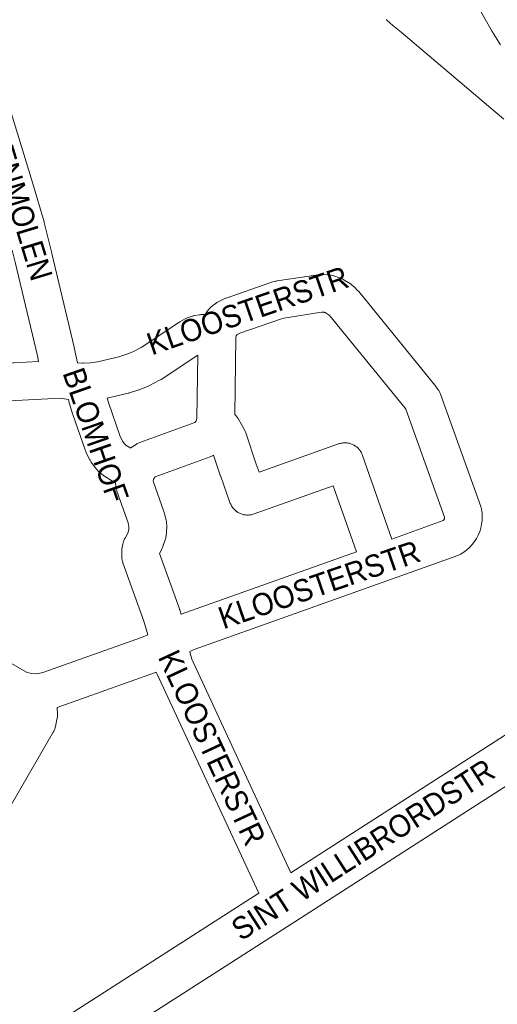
# Paper-space layout 'Layout1' of a CAD drawing. Header units: metres. Extents: x 123097 to 144122, y 392739 to 407589.
# Tile 465 of 510: x 137841 to 138006, y 400056 to 400396. Entities that reach past the tile are written whole.
import ezdxf
from ezdxf.enums import TextEntityAlignment as Align

# ---------------------------------------------------------------- set-up
doc = ezdxf.new("R2010")
doc.units = ezdxf.units.M
doc.header["$MEASUREMENT"] = 0
for name, color, linetype, lineweight in [('gs-anno-wegen algemeen tekst', 7, 'Continuous', 0), ('gs-knt-aanvullende hoofdweg', 7, 'Continuous', 0), ('gs-knt-wegen algemeen', 7, 'Continuous', 0)]:
    doc.layers.add(name, color=color, linetype=linetype, lineweight=lineweight)
doc.styles.add('Style-Arial', font='arial.ttf')

psp = doc.layouts.get("Layout1")

# ---------------------------------------------------------------- linework, layer by layer
at = {"layer": 'gs-knt-aanvullende hoofdweg', "color": 7, "linetype": 'Continuous', "flags": 128}
for points in [[(137975.588, 400479.513), (137982.953, 400440.77), (137985.212, 400431.775), (137986.531, 400427.94), (137989.849, 400419.955), (137994.975, 400408.937), (137997.604, 400404.467), (137997.723, 400404.255), (138001.612, 400397.124), (138004.524, 400392.11), (138007.423, 400387.534)], [(138008.531, 400361.758), (137973.038, 400391.837), (137970.223, 400394.171), (137970.122, 400394.257), (137969.245, 400395.01), (137969.171, 400395.075), (137968.107, 400396.015), (137967.993, 400396.115), (137967.928, 400396.173)], [(137934.922, 400101.271), (138063.706, 400184.009), (138065.831, 400185.462)], [(138066.279, 400167.81), (137936.646, 400084.527), (137936.639, 400084.522), (137855.671, 400032.643), (137855.476, 400032.522), (137850.754, 400029.696), (137850.558, 400029.583), (137850.36, 400029.476), (137841.278, 400024.757), (137841.174, 400024.705), (137841.17, 400024.702), (137841.167, 400024.701)], [(137847.664, 400045.351), (137923.863, 400094.174)]]:
    psp.add_lwpolyline(points, dxfattribs=at)
at = {"layer": 'gs-knt-wegen algemeen', "color": 7, "linetype": 'Continuous', "flags": 128}
for points in [[(137835.715, 400372.284), (137845.582, 400339.938), (137845.602, 400339.87), (137849.567, 400326.341), (137849.64, 400326.069), (137852.26, 400315.453), (137852.274, 400315.394), (137859.955, 400282.95), (137859.986, 400282.811), (137861.11, 400277.555)], [(137847.704, 400277.983), (137847.269, 400280.019), (137839.611, 400312.364), (137838.601, 400316.461)], [(137905.297, 400294.237), (137906.156, 400295.48), (137906.337, 400295.729), (137906.531, 400295.97), (137906.735, 400296.202), (137906.95, 400296.423), (137907.175, 400296.634), (137908.118, 400297.476), (137908.353, 400297.676), (137908.598, 400297.865), (137908.851, 400298.042), (137909.113, 400298.207), (137909.381, 400298.359), (137911.603, 400299.548), (137911.832, 400299.665), (137912.065, 400299.773), (137912.302, 400299.871), (137912.543, 400299.96), (137927.701, 400305.212), (137927.979, 400305.302), (137928.262, 400305.379), (137929.654, 400305.725), (137929.938, 400305.789), (137930.224, 400305.84), (137943.514, 400307.906), (137943.52, 400307.907), (137944.856, 400308.055), (137946.201, 400308.088), (137947.543, 400308.006), (137948.874, 400307.809), (137950.182, 400307.499), (137951.46, 400307.078), (137952.696, 400306.549), (137952.928, 400306.432), (137953.155, 400306.306), (137953.377, 400306.172), (137955.513, 400304.812), (137955.699, 400304.69), (137955.881, 400304.56), (137956.345, 400304.218), (137956.564, 400304.05), (137956.775, 400303.872), (137956.979, 400303.685), (137957.174, 400303.491), (137958.027, 400302.603), (137958.207, 400302.408), (137958.379, 400302.206)], [(137958.379, 400302.206), (137984.76, 400269.869), (137984.941, 400269.636), (137985.112, 400269.395), (137985.925, 400268.19), (137986.071, 400267.963), (137986.208, 400267.73), (137986.335, 400267.491), (137986.452, 400267.247), (137986.559, 400266.999), (137986.656, 400266.747), (138000.591, 400227.887), (138000.672, 400227.647), (138000.743, 400227.404), (138000.805, 400227.158), (138000.858, 400226.91), (138001.045, 400225.62), (138001.115, 400224.318), (138001.07, 400223.015), (138000.908, 400221.722), (138000.631, 400220.448), (138000.242, 400219.203), (137999.743, 400217.999), (137999.138, 400216.844), (137998.432, 400215.747), (137997.632, 400214.718), (137996.743, 400213.765), (137995.772, 400212.895), (137994.727, 400212.115), (137993.617, 400211.431), (137993.385, 400211.309), (137993.149, 400211.196), (137992.909, 400211.092), (137992.665, 400210.999), (137968.115, 400202.14), (137901.545, 400178.412), (137899.959, 400177.765), (137899.982, 400177.595), (137900.631, 400175.089), (137934.922, 400101.271)], [(137862.726, 400277.416), (137863.096, 400277.44), (137865.685, 400277.598), (137868.083, 400277.942), (137875.414, 400279.654), (137878.166, 400280.527), (137880.296, 400281.358), (137883.134, 400282.875), (137896.216, 400291.518), (137896.374, 400291.619), (137896.534, 400291.715), (137898.107, 400292.628), (137898.339, 400292.757), (137898.576, 400292.876), (137898.818, 400292.985), (137899.064, 400293.085), (137899.314, 400293.174), (137900.633, 400293.614), (137900.871, 400293.688), (137901.112, 400293.754), (137901.355, 400293.81), (137901.6, 400293.856), (137903.29, 400294.144), (137903.562, 400294.185), (137903.835, 400294.214), (137904.109, 400294.231), (137904.384, 400294.237), (137905.297, 400294.237)], [(137919.339, 400253.304), (137922.936, 400242.549), (137922.938, 400242.546), (137922.938, 400242.542), (137923.938, 400239.75), (137951.396, 400249.526), (137951.691, 400249.623), (137951.99, 400249.706), (137952.293, 400249.775), (137952.599, 400249.829), (137952.907, 400249.868), (137953.216, 400249.893), (137953.527, 400249.903), (137953.837, 400249.898), (137954.147, 400249.878), (137954.456, 400249.844), (137954.763, 400249.794), (137955.067, 400249.731), (137955.368, 400249.653), (137955.664, 400249.56), (137955.956, 400249.454), (137956.242, 400249.333), (137956.523, 400249.2), (137956.796, 400249.053), (137957.062, 400248.893), (137957.321, 400248.72), (137957.571, 400248.536), (137957.811, 400248.339), (137958.043, 400248.132), (137958.263, 400247.914), (137958.474, 400247.685), (137958.673, 400247.447), (137958.861, 400247.199), (137959.036, 400246.943), (137959.199, 400246.678), (137959.349, 400246.407), (137959.487, 400246.128), (137959.61, 400245.843), (137959.72, 400245.553), (137969.893, 400216.623), (137987.557, 400222.997), (137987.652, 400223.087), (137987.741, 400223.185), (137987.82, 400223.291), (137987.891, 400223.403), (137987.951, 400223.52), (137988.002, 400223.643), (137988.042, 400223.769), (137988.071, 400223.898), (137988.089, 400224.029), (137988.096, 400224.159), (137974.675, 400261.584), (137974.484, 400261.868), (137948.459, 400293.77), (137948.214, 400294.024), (137946.816, 400294.914), (137946.606, 400294.98), (137946.39, 400295.028), (137946.171, 400295.058), (137945.951, 400295.07), (137945.73, 400295.064), (137945.51, 400295.04), (137932.512, 400293.019), (137931.687, 400292.814), (137917.293, 400287.827), (137916.341, 400287.317), (137916.024, 400286.857), (137915.858, 400286.301), (137915.505, 400259.702), (137915.541, 400259.67), (137915.758, 400259.463), (137915.965, 400259.245), (137916.162, 400259.018), (137916.348, 400258.783), (137916.523, 400258.539), (137916.687, 400258.287), (137916.839, 400258.028), (137918.855, 400254.402), (137918.995, 400254.137), (137919.122, 400253.864), (137919.237, 400253.587), (137919.339, 400253.304)], [(137902.757, 400280.235), (137890.058, 400271.845), (137889.802, 400271.685), (137889.54, 400271.536), (137886.092, 400269.693), (137885.862, 400269.576), (137885.627, 400269.468), (137885.389, 400269.369), (137882.701, 400268.321), (137882.505, 400268.248), (137882.306, 400268.181), (137879.112, 400267.167), (137878.868, 400267.095), (137878.622, 400267.033), (137871.429, 400265.353), (137871.887, 400263.838), (137875.95, 400252.135), (137876.805, 400250.389), (137877.439, 400249.504), (137877.906, 400249.087), (137879.545, 400248.064)], [(137879.545, 400248.064), (137879.601, 400248.117), (137879.838, 400248.315), (137880.084, 400248.502), (137880.338, 400248.676), (137881.396, 400249.368), (137881.648, 400249.524), (137881.907, 400249.669), (137882.172, 400249.802), (137882.443, 400249.923), (137882.719, 400250.031), (137901.668, 400256.963), (137902.184, 400257.445), (137902.319, 400257.799), (137902.467, 400258.424), (137902.757, 400280.235)], [(137832.802, 400277.031), (137838.866, 400277.542), (137839.091, 400277.557), (137847.704, 400277.983)], [(137861.11, 400277.555), (137862.717, 400277.417)], [(137862.717, 400277.417), (137862.721, 400277.417), (137862.726, 400277.416)], [(137862.717, 400277.417), (137862.721, 400277.417), (137862.726, 400277.416)], [(137857.995, 400264.874), (137855.294, 400265.322), (137839.847, 400264.559), (137830.187, 400263.744), (137820.669, 400262.806), (137810.693, 400261.671), (137801.863, 400260.335)], [(137874.315, 400235.985), (137874.165, 400236.074), (137870.539, 400238.337), (137870.306, 400238.49), (137870.08, 400238.652), (137869.861, 400238.823), (137869.65, 400239.004), (137868.23, 400240.272), (137868.02, 400240.468), (137867.82, 400240.673), (137867.628, 400240.886), (137867.446, 400241.107), (137867.274, 400241.337), (137865.905, 400243.248), (137865.752, 400243.471), (137865.608, 400243.7), (137865.475, 400243.935), (137865.351, 400244.176), (137864.083, 400246.763), (137863.973, 400247.001), (137863.871, 400247.244), (137863.78, 400247.491), (137859.543, 400259.694), (137859.461, 400259.948), (137858.189, 400264.162), (137858.132, 400264.361), (137857.995, 400264.874)], [(137957.637, 400212.228), (137949.606, 400235.068), (137922.182, 400225.304), (137921.878, 400225.204), (137921.571, 400225.12), (137921.259, 400225.05), (137920.944, 400224.996), (137920.628, 400224.958), (137920.309, 400224.934), (137919.99, 400224.927), (137919.671, 400224.935), (137919.353, 400224.959), (137919.036, 400224.999), (137918.721, 400225.053), (137918.41, 400225.124), (137918.102, 400225.209), (137917.8, 400225.309), (137917.502, 400225.425), (137917.21, 400225.554), (137916.925, 400225.698), (137916.648, 400225.855), (137916.378, 400226.026), (137916.117, 400226.21), (137915.865, 400226.407), (137915.624, 400226.616), (137915.393, 400226.836), (137915.173, 400227.067), (137914.964, 400227.309), (137914.768, 400227.561), (137914.584, 400227.822), (137914.414, 400228.091), (137914.256, 400228.369), (137914.113, 400228.654), (137913.983, 400228.946), (137913.869, 400229.244), (137910.656, 400238.224), (137910.611, 400238.352), (137908.179, 400245.622), (137908.058, 400245.548), (137907.803, 400245.406), (137907.542, 400245.275), (137907.275, 400245.157), (137907.003, 400245.05), (137888.019, 400238.105), (137887.623, 400237.685), (137887.497, 400237.417), (137887.436, 400237.286), (137887.363, 400236.697), (137891.037, 400226.154), (137891.106, 400225.945), (137891.167, 400225.733), (137891.222, 400225.52), (137891.809, 400223.055), (137891.87, 400222.77), (137891.918, 400222.482), (137891.954, 400222.192), (137891.976, 400221.902), (137891.986, 400221.61), (137891.982, 400221.318), (137891.883, 400218.503), (137891.865, 400218.196), (137891.833, 400217.891), (137891.786, 400217.587), (137891.724, 400217.286), (137891.649, 400216.988), (137891.56, 400216.694), (137890.678, 400214.018), (137890.579, 400213.741), (137890.468, 400213.468), (137890.345, 400213.201), (137890.21, 400212.939), (137889.522, 400211.678), (137896.384, 400192.496), (137896.443, 400192.324), (137896.497, 400192.15), (137896.956, 400190.596), (137897.036, 400190.627), (137957.637, 400212.228)], [(137885.461, 400183.555), (137884.063, 400188.282), (137876.858, 400208.422), (137876.769, 400208.69), (137876.692, 400208.961), (137876.626, 400209.236), (137876.572, 400209.513), (137876.53, 400209.792), (137876.501, 400210.072), (137876.483, 400210.354), (137876.478, 400210.636), (137876.485, 400212.821), (137876.493, 400213.117), (137876.514, 400213.412), (137876.548, 400213.706), (137876.596, 400213.998), (137876.657, 400214.287), (137876.731, 400214.573), (137877.03, 400215.63), (137877.116, 400215.908), (137877.214, 400216.182), (137877.324, 400216.451), (137877.446, 400216.716), (137877.579, 400216.974), (137878.497, 400218.657), (137878.904, 400219.889), (137878.939, 400220.896), (137878.633, 400222.182), (137874.791, 400233.21), (137874.702, 400233.483), (137874.626, 400233.76), (137874.562, 400234.039), (137874.51, 400234.321), (137874.471, 400234.605), (137874.326, 400235.862), (137874.315, 400235.985)], [(137821.642, 400183.175), (137843.479, 400170.672), (137845.223, 400170.155), (137847.065, 400170.054), (137847.704, 400170.13), (137849.206, 400170.529), (137883.251, 400182.614), (137885.461, 400183.555)], [(137888.367, 400170.641), (137888.166, 400170.556), (137887.982, 400170.481), (137887.795, 400170.411), (137854.057, 400158.435)], [(137923.863, 400094.174), (137888.573, 400170.141), (137888.455, 400170.412), (137888.367, 400170.641)], [(137854.057, 400158.435), (137854.185, 400155.992), (137854.194, 400155.706), (137854.19, 400155.42), (137854.173, 400155.135), (137854.144, 400154.85), (137854.103, 400154.567), (137854.049, 400154.286), (137853.52, 400151.821), (137853.452, 400151.537), (137853.372, 400151.256), (137853.279, 400150.979), (137853.174, 400150.706), (137853.056, 400150.439), (137852.927, 400150.177), (137852.786, 400149.921)], [(137852.786, 400149.921), (137831.555, 400113.319)]]:
    psp.add_lwpolyline(points, dxfattribs=at)

# ---------------------------------------------------------------- texts
at = {"layer": 'gs-anno-wegen algemeen tekst', "color": 7, "linetype": 'Continuous', "style": 'Style-Arial', "width": 0.909091}
for s, rotation, p in [('KORENMOLEN', 286.96794, (137838.86, 400339.661)), ('KLOOSTERSTR', 19.11154, (137919.979, 400295.647)), ('BLOMHOF', 289.22733, (137867.473, 400252.527))]:
    psp.add_text(s, height=7.7, rotation=rotation, dxfattribs=at).set_placement(p, align=Align.MIDDLE_CENTER)
at = {"layer": 'gs-anno-wegen algemeen tekst', "color": 7, "style": 'Style-Arial', "width": 0.909091}
for s, rotation, p in [('KLOOSTERSTR', 19.01125, (137944.741, 400200.892)), ('KLOOSTERSTR', 294.97206, (137907.679, 400144.476)), ('SINT WILLIBRORDSTR', 32.83065, (137959.862, 400109.286))]:
    psp.add_text(s, height=7.7, rotation=rotation, dxfattribs=at).set_placement(p, align=Align.MIDDLE_CENTER)

doc.saveas('drawing.dxf')
